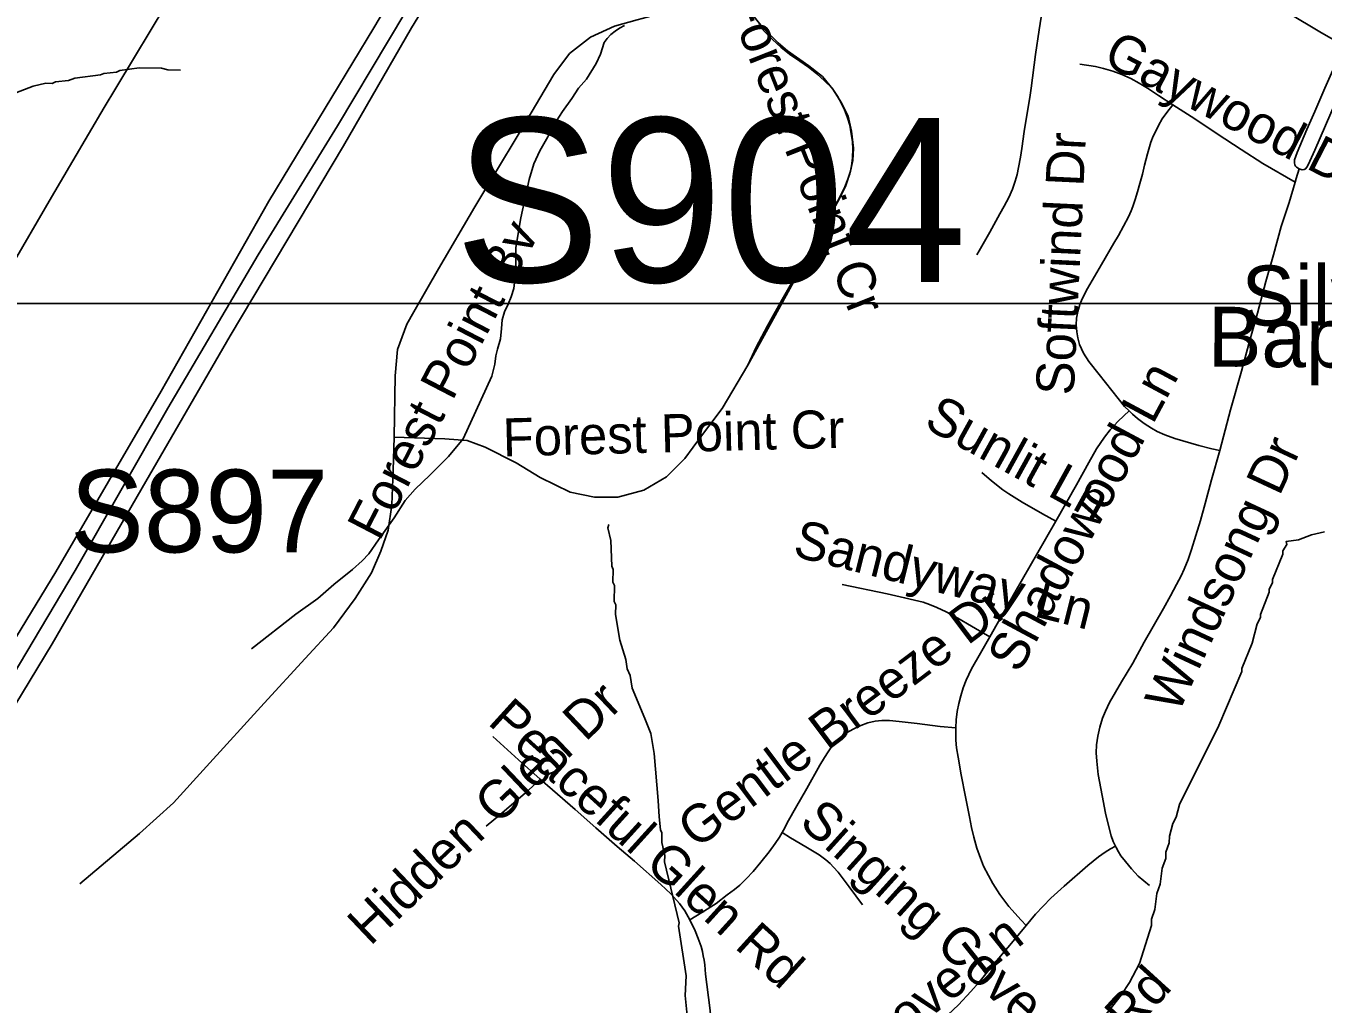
# Model space of a CAD drawing. Extents: x 1383679 to 1536984, y 460658 to 651027.
# Drawn here: x 1428854 to 1432096, y 506777 to 509221 of the extents above; entities that cross this region are included whole.
import ezdxf

# ---------------------------------------------------------------- set-up
doc = ezdxf.new("R2010")
doc.units = 0
for name, color, linetype in [('Exist Cultural Church Label', 7, 'Continuous'), ('Exist Hydrographic Misc Water Feature', 7, 'Continuous'), ('Exist Road Non-System Type 51', 7, 'Continuous'), ('Exist Road Non-System Type 51 Label', 7, 'Continuous'), ('Exist Road Primary Interstate Structure Ovrhead Sign Number Label', 7, 'Continuous'), ('Exist Utilities Electrical Transmission Line', 7, 'Continuous'), ('Map Preparation Inset Cut Line', 7, 'Continuous')]:
    doc.layers.add(name, color=color, linetype=linetype)

msp = doc.modelspace()

# ---------------------------------------------------------------- linework, layer by layer
at = {"layer": 'Exist Hydrographic Misc Water Feature'}
for points in [[(1428734.5, 509018.1), (1428871.7, 509071), (1428903.8, 509078.2), (1428919.8, 509077.9), (1428927.9, 509081.7), (1428960, 509085), (1428976.1, 509090.6), (1429040.4, 509099.2), (1429048.4, 509103), (1429080.5, 509106.2), (1429088.6, 509110.1), (1429136.7, 509117), (1429192.7, 509115.7), (1429208.6, 509111.4), (1429240.6, 509110.6)], [(1430311.1, 507975.5), (1430308.1, 507967.2), (1430315.4, 507935), (1430317.9, 507871), (1430321.8, 507862.9), (1430321.1, 507830.9), (1430324.9, 507822.9), (1430324.1, 507782.9), (1430327.9, 507774.8), (1430327.4, 507750.8), (1430338, 507686.6), (1430352.9, 507638.3), (1430356.4, 507614.2), (1430364.1, 507598.1), (1430369.4, 507566), (1430400.3, 507490.4), (1430415.4, 507453.1), (1430424, 507402.7), (1430434.3, 507285.3), (1430436.5, 507244.6), (1430439.7, 507212.5), (1430443.5, 507204.5), (1430443, 507180.5), (1430450.3, 507148.3), (1430450, 507132.4), (1430486.7, 506979.6), (1430484.5, 506971.6), (1430503.8, 506847.3), (1430501.4, 506797.9), (1430509.2, 506723.2)], [(1431547.8, 506743.8), (1431591, 506798.8), (1431611.7, 506830.4), (1431636.7, 506877.8), (1431666.8, 506973.1), (1431667.2, 506989), (1431675.7, 507012.9), (1431680.5, 507052.7), (1431689, 507076.5), (1431693.9, 507116.4), (1431702.5, 507140.2), (1431702.8, 507156.2), (1431711.3, 507180), (1431711.7, 507196), (1431720.3, 507227.8), (1431728.7, 507243.5), (1431737.4, 507275.3), (1431835.6, 507473), (1431892.6, 507607.7), (1431892.7, 507615.7), (1431918.2, 507679.1), (1431931.2, 507726.8), (1431939.6, 507742.6), (1431939.7, 507750.6), (1431960.9, 507806.1), (1431961.1, 507814.1), (1431969.4, 507829.9), (1431969.6, 507837.9), (1431995, 507901.3), (1431995.2, 507909.2), (1432005.5, 507925), (1432003.7, 507933.1), (1432034.5, 507937.1), (1432066.9, 507949.2), (1432099.3, 507957.3)]]:
    msp.add_lwpolyline(points, dxfattribs=at)
at = {"layer": 'Exist Road Non-System Type 51'}
for points in [[(1431472.3, 509573.9), (1431605.1, 509496.9), (1431778, 509392.9), (1432075, 509214.2), (1432091.6, 509204.2), (1432147.5, 509172.6)], [(1430615.6, 509324.8), (1430527.8, 509277.5), (1430431.5, 509250.2), (1430381.9, 509237.1), (1430324.9, 509221), (1430264.9, 509193.2), (1430212.4, 509152.3), (1430172.9, 509099.8), (1430083.8, 508949.2), (1429975.6, 508769.5), (1429885, 508614.7), (1429823.6, 508506.5), (1429806.1, 508475.8), (1429782.8, 508413), (1429776.9, 508347.2), (1429774, 508193.8)], [(1428292.4, 507740.3), (1428314.7, 507774.3), (1428369.4, 507867), (1428439.4, 507987.6), (1428489.7, 508069.7), (1428559.5, 508187.6), (1428616.8, 508283.8), (1428681.8, 508394.5), (1428747.7, 508505.1), (1428810.6, 508608.2), (1428918.1, 508793.9), (1428970.9, 508884.1), (1429049.8, 509017.6), (1429078.5, 509066), (1429125.4, 509143.4), (1429203.2, 509273.2)], [(1429774, 508193.8), (1429901.1, 508189.4), (1429956.6, 508185.1), (1430001.9, 508169), (1430079.4, 508129.6), (1430139.2, 508093), (1430213.8, 508056.5), (1430275.1, 508043.3), (1430333.6, 508043.3), (1430397.9, 508060.9), (1430454.9, 508094.5), (1430500.4, 508140.4), (1430542.6, 508196.8), (1430594.2, 508265.6), (1430658.5, 508373.5), (1430886.1, 508788.1), (1430902.8, 508822.7), (1430914.6, 508858.5), (1430920.6, 508884.8), (1430921.9, 508915.8), (1430917.1, 508958.7), (1430908.8, 508995.7), (1430892, 509029.1), (1430870.9, 509063.3), (1430844.4, 509094.7), (1430810.9, 509122.1), (1430757.1, 509159.3), (1430734, 509179.3), (1430697.1, 509215.2), (1430647.8, 509276.6)], [(1431230.7, 508649.7), (1431236, 508659.6), (1431262.9, 508706.2), (1431288.2, 508752), (1431299, 508771.3), (1431310.1, 508792.5), (1431319.2, 508813.4), (1431326.6, 508833.6), (1431331.1, 508849.8), (1431334.6, 508867.3), (1431339.5, 508893.8), (1431342.9, 508915.4), (1431349, 508957.3), (1431363.4, 509048.3), (1431366, 509066), (1431377.4, 509150.3), (1431385.9, 509211.5), (1431399.1, 509291.8)], [(1429417.8, 507664.7), (1429528.2, 507751.2), (1429583.3, 507790.3), (1429623.1, 507825.5), (1429669.8, 507862.7), (1429694.2, 507884.9), (1429711, 507901.8), (1429735, 507937.2), (1429774.3, 507991.9), (1429801.3, 508035.1), (1429826.4, 508063.8), (1429863.6, 508099), (1429910.3, 508145.3), (1429946.3, 508189.6), (1429978.1, 508259), (1430018.7, 508346.3), (1430025.4, 508376.1), (1430028.2, 508396.8), (1430032.1, 508413.3), (1430039.9, 508439.6), (1430042.7, 508465.3), (1430043.8, 508486.7), (1430049.9, 508506.6), (1430058.9, 508526.3), (1430066.9, 508544.6), (1430073.6, 508564.9), (1430078.2, 508611.4), (1430078.6, 508667.8), (1430090.5, 508742.1), (1430111.4, 508837.6), (1430123.5, 508877), (1430138.4, 508909.6), (1430157.9, 508944.4), (1430172.1, 508972.7), (1430194.6, 509007.7), (1430218, 509040.5), (1430235.1, 509066), (1430255, 509088.7), (1430279, 509127.3), (1430289.6, 509151.3), (1430298.8, 509180.2), (1430306.6, 509190.5), (1430315.9, 509200.2), (1430326.3, 509208.8), (1430337.5, 509216.2), (1430349.6, 509222.3)], [(1430658.4, 508373.5), (1430678.7, 508418.2), (1430707, 508472), (1430744.1, 508537.9), (1430784.3, 508608.1), (1430808.9, 508651.1), (1430847.4, 508719.7), (1430875.2, 508769), (1430892.4, 508801.7), (1430900.8, 508819.2), (1430906.8, 508834), (1430912.9, 508852.1), (1430917, 508872), (1430919.4, 508891.9), (1430920.2, 508914.6), (1430919.6, 508931.9), (1430916.8, 508952), (1430912.7, 508973.5), (1430907.5, 508991.9), (1430899.9, 509012), (1430892.4, 509028), (1430882.4, 509045.7), (1430870.8, 509063.4), (1430868.5, 509066), (1430850, 509084.6), (1430830.4, 509102), (1430809.8, 509118.3), (1430788.2, 509133.2), (1430785.4, 509135.1), (1430762.6, 509151.3), (1430740.7, 509168.7), (1430719.9, 509187.4), (1430700.2, 509207.2), (1430684.8, 509224.2)], [(1432036.1, 508864.1), (1432029.1, 508868.3), (1432026.8, 508871.1), (1432025.1, 508874.2), (1432024.2, 508879.6), (1432024.5, 508886.5), (1432027.5, 508895.6), (1432031.3, 508905.5), (1432055.6, 508962.6), (1432075, 509007.7), (1432100.6, 509066), (1432147.5, 509172.6)], [(1432036.1, 508864.1), (1432043.7, 508862.1), (1432048.4, 508862.3), (1432052.3, 508864.2), (1432055.6, 508868.3), (1432058.9, 508874.6), (1432075, 508911.2), (1432115.5, 509003.4), (1432142.1, 509066), (1432179.7, 509154.3)], [(1431720.7, 509024.4), (1431684.7, 509047.7), (1431657, 509066), (1431636.4, 509078.7), (1431615.1, 509090), (1431593.1, 509099.9), (1431570.5, 509108.4), (1431547.3, 509115.3), (1431527.2, 509120.1), (1431488.3, 509126.2)], [(1431720.7, 509024.4), (1431705.7, 509005.1), (1431694, 508988.9), (1431684.7, 508972.7), (1431678.3, 508960.4), (1431671.4, 508946.2), (1431665.7, 508931), (1431656.6, 508901.6), (1431649.4, 508873.4), (1431644.2, 508851.2), (1431637.7, 508827.4), (1431632.1, 508807.1), (1431626, 508787.9), (1431620.4, 508770.1), (1431616.1, 508759.2), (1431609.5, 508744), (1431596.8, 508720.7), (1431584.4, 508697.9), (1431573.2, 508678.2), (1431542.1, 508624.8), (1431507.3, 508564.9), (1431494.8, 508540.7), (1431487.5, 508525.2), (1431482.5, 508507.4), (1431479.7, 508491.2), (1431478.6, 508474.4), (1431480.1, 508457.1), (1431482.5, 508442), (1431486.8, 508425.4), (1431496.7, 508403.4), (1431510.3, 508382.9), (1431536.3, 508349.9), (1431583.9, 508290.1), (1431599.9, 508270.2), (1431611.2, 508259.2)], [(1432025.8, 508831.3), (1431945.3, 508877.4), (1431890.9, 508912.4), (1431831.3, 508951.7), (1431775.5, 508988.9), (1431738.8, 509012.7), (1431720.7, 509024.4)], [(1432025.8, 508831.3), (1432028.5, 508840.2), (1432036.1, 508864.1)], [(1431837.4, 508160.4), (1431847.2, 508195.6), (1431864.8, 508262.2), (1431891.8, 508358.6), (1431910.4, 508426.9), (1431931.7, 508503.8), (1431952.9, 508582.4), (1431971.9, 508649.6), (1431991.2, 508719.9), (1432010.8, 508780.4), (1432025.8, 508831.3)], [(1431611.2, 508259.2), (1431583.6, 508233.5), (1431564, 508212.3), (1431549.3, 508193.5), (1431529.6, 508164.3), (1431510.8, 508130.2), (1431479.9, 508074.4), (1431427.8, 507984)], [(1431611.2, 508259.2), (1431619.6, 508250.9), (1431632.3, 508240.2), (1431649, 508227.7), (1431666.8, 508216.2), (1431681, 508208.2), (1431700.3, 508199.1), (1431725.2, 508190.2), (1431785.4, 508173), (1431817.7, 508164.8), (1431837.4, 508160.4)], [(1429774, 508193.8), (1429772, 508110.8), (1429768.4, 508024.1), (1429759.6, 507960.9), (1429741.1, 507908.9), (1429717.5, 507854.4), (1429676.6, 507790.1), (1429622.2, 507717), (1429551.6, 507640.2), (1429448.9, 507528.8), (1429305.2, 507370.4), (1429222.4, 507280), (1429138.1, 507203.2), (1428988.4, 507077)], [(1431576.9, 507171), (1431571.5, 507183.4), (1431566.6, 507197.4), (1431559.6, 507222.8), (1431552.3, 507253.5), (1431543.7, 507298.4), (1431534.1, 507350.8), (1431530.2, 507384.2), (1431529, 507404.7), (1431529.9, 507424.8), (1431533.1, 507446.7), (1431537.6, 507468.6), (1431544.8, 507490.9), (1431552.1, 507509.2), (1431562.1, 507530.1), (1431592, 507582.2), (1431620.1, 507629.1), (1431648.9, 507681.1), (1431696.6, 507765.6), (1431714.9, 507797.1), (1431729.7, 507825.3), (1431740.8, 507846.7), (1431748.5, 507863.5), (1431758.4, 507887.5), (1431767.3, 507912.8), (1431777.9, 507947.6), (1431789.3, 507985.6), (1431800.8, 508028.2), (1431817, 508086.9), (1431837.4, 508160.4)], [(1431243.1, 508105.1), (1431266.8, 508084.9), (1431295.5, 508062.2), (1431310.3, 508051.6), (1431343.8, 508031.2), (1431395, 508001.8), (1431427.8, 507984)], [(1431427.8, 507984), (1431401.9, 507939.1), (1431325.6, 507805.4), (1431262.9, 507694.8)], [(1430894.1, 507825.2), (1431006.4, 507801.9), (1431049.9, 507792.2), (1431074.5, 507786.6), (1431096.1, 507781), (1431111.9, 507775.4), (1431130.3, 507767.6), (1431153.8, 507756.8), (1431182.6, 507741), (1431217.4, 507720.9), (1431247.2, 507703.8), (1431262.9, 507694.8)], [(1431262.9, 507694.8), (1431239.6, 507653.7), (1431216.9, 507615), (1431210.4, 507600.8), (1431204, 507586.5), (1431196.2, 507567), (1431190.3, 507547.2), (1431185.4, 507527.9), (1431181.7, 507508.1), (1431179, 507487.4), (1431177.7, 507467.2)], [(1430744.1, 507205.7), (1430747.1, 507211), (1430759.9, 507235.4), (1430777.3, 507266.5), (1430805.5, 507315.5), (1430838, 507373.7), (1430849.7, 507392.7), (1430859.1, 507407), (1430865.9, 507417.3), (1430873.5, 507426.4), (1430882.1, 507435.4), (1430890.8, 507444), (1430904.5, 507454.3), (1430921.3, 507464), (1430940.3, 507473), (1430958.3, 507479.5), (1430976, 507483.4), (1430993.3, 507485.3), (1431012.3, 507485.2), (1431036.3, 507483), (1431081.7, 507477.8), (1431138.7, 507470.5), (1431177.7, 507467.2)], [(1431177.7, 507467.2), (1431177.6, 507466), (1431178, 507436.6), (1431179.9, 507416.9), (1431183.6, 507394), (1431191.6, 507349.9), (1431202, 507294.6), (1431211.8, 507244.9), (1431217.4, 507218.1), (1431222.8, 507193.7), (1431230.5, 507166.5), (1431239.3, 507141.3), (1431247.5, 507121.1), (1431259.3, 507097.9), (1431270.1, 507078), (1431288.2, 507050.7), (1431310.7, 507020.9), (1431341, 506986.1), (1431353.5, 506972.7)], [(1430020.8, 507445.3), (1430084.6, 507387.3), (1430139.5, 507338.8)], [(1430139.5, 507338.8), (1430108.3, 507309.4), (1430037.8, 507249), (1430004.4, 507221.1)], [(1430139.5, 507338.8), (1430170, 507311.9), (1430227, 507263.4), (1430278.5, 507217.4), (1430331.8, 507170.8), (1430374.6, 507134), (1430440.5, 507075.9), (1430466.1, 507052.3), (1430487.2, 507027.7), (1430501, 507009.6), (1430512.9, 506987.6)], [(1430512.9, 506987.6), (1430543.4, 507005.4), (1430578.6, 507027.7), (1430606.5, 507049.5), (1430624.9, 507063.3), (1430638, 507073.9), (1430653.8, 507089.5), (1430671.7, 507108.3), (1430691, 507131.4), (1430711.6, 507157.1), (1430726.6, 507177.7), (1430737.1, 507193.5), (1430744.1, 507205.7)], [(1430945.1, 507024.5), (1430911, 507070), (1430896.2, 507090.1), (1430883.5, 507106.6), (1430872.5, 507119.1), (1430863.9, 507127.9), (1430853, 507137), (1430836.2, 507149.3), (1430803.3, 507169.7), (1430764.7, 507192.3), (1430744.1, 507205.7)], [(1431576.9, 507171), (1431564.7, 507164.7), (1431551.6, 507156.5), (1431534.9, 507144.6), (1431508, 507122.8), (1431448.6, 507071.6), (1431415.1, 507041.6), (1431377, 507001.1), (1431353.5, 506972.7)], [(1431662.3, 507072.9), (1431634, 507096.8), (1431616.7, 507115), (1431601.9, 507132.7), (1431590.6, 507147.5), (1431584.7, 507157.1), (1431578.3, 507167.8), (1431576.9, 507171)], [(1430512.9, 506987.6), (1430513.3, 506986.9), (1430526.8, 506960.1), (1430533.9, 506940.8), (1430541.4, 506920.3), (1430545.1, 506907.8), (1430546.9, 506897.6), (1430549, 506886.4), (1430550.3, 506874.7), (1430552.5, 506851.1), (1430562.8, 506767.6), (1430567.4, 506727.6), (1430578.2, 506630.6), (1430583.9, 506582.8), (1430587.1, 506563), (1430590.8, 506549.6), (1430595.4, 506534.3), (1430601.6, 506520.7), (1430611, 506505.9), (1430632.4, 506480.3), (1430681.8, 506426.4), (1430698.9, 506409.5), (1430716.4, 506391.7)], [(1431353.5, 506972.7), (1431321.3, 506933.7), (1431263.2, 506864.8), (1431236, 506831.4), (1431215.2, 506808.1), (1431184.3, 506774.4), (1431158.1, 506749.6), (1431138.4, 506732.1), (1431096.9, 506697.2), (1431066.4, 506672.9), (1431025.1, 506640.8), (1430964.7, 506592.9), (1430901.2, 506543.5), (1430833.2, 506490.1), (1430783.8, 506452.1), (1430751.1, 506423.3), (1430729.8, 506405.8), (1430716.4, 506391.7)]]:
    msp.add_lwpolyline(points, dxfattribs=at)
at = {"layer": 'Exist Utilities Electrical Transmission Line'}
for points in [[(1426829.1, 504316.2), (1427137.4, 504825.8), (1427464.3, 505358.9), (1427693.9, 505742), (1427821.6, 505982.7), (1427904.9, 506150.6), (1427998, 506300.8), (1428192.5, 506633.2), (1428469.6, 507097.8), (1428670.3, 507434.2), (1428928.8, 507857.4), (1429191.6, 508308.5), (1429461.1, 508783.3), (1429723.7, 509216.4), (1430021.6, 509720.8)], [(1426865.9, 504255.4), (1427163.9, 504753.2), (1427451.4, 505229.1), (1427722.8, 505687.4), (1427834.5, 505867.1), (1427911.8, 505988.4), (1427973.7, 506091.2), (1428241.1, 506562.2), (1428447.8, 506898.2), (1428677.4, 507278), (1428919.1, 507677.5), (1429153.2, 508082.9), (1429364.4, 508447.1), (1429647.9, 508921.8), (1429817.8, 509216.5), (1430024.5, 509554.7)], [(1426621, 503914.6), (1426923, 504406.3), (1427165, 504807.2), (1427426, 505245.6), (1427744.7, 505780.8), (1427821.2, 505903.4), (1427868.7, 505981.6), (1427929.9, 506102.1), (1428226.1, 506610.5), (1428376.9, 506853.6), (1428503.1, 507071.2), (1428643.8, 507298.6), (1428821.7, 507599.4), (1428976.8, 507860.4), (1429208.9, 508266.1), (1429434.4, 508649.7), (1429632.7, 508972.1), (1429887.3, 509399.4)]]:
    msp.add_lwpolyline(points, dxfattribs=at)
at = {"layer": 'Map Preparation Inset Cut Line'}
msp.add_lwpolyline([(1423034.8, 508527.4), (1433242.6, 508527.4), (1433242.6, 499593.9), (1423034.8, 499593.9)], close=True, dxfattribs=at)

# ---------------------------------------------------------------- texts
at = {"layer": 'Exist Cultural Church Label'}
for s, rotation, p in [('Silver Mount', 0, (1431891.5, 508472.6)), ('Baptist Church', 359.6104, (1431807.6, 508369.9))]:
    msp.add_text(s, height=150, rotation=rotation, dxfattribs=at).set_placement(p)
at = {"layer": 'Exist Road Non-System Type 51 Label'}
for s, rotation, p in [('Forest Point Cr', 291.5344, (1430603.5, 509283.8)), ('Gaywood Dr', 332.7407, (1431541.9, 509129.1)), ('Softwind Dr', 87.3049, (1431472.5, 508296.9)), ('Forest Point Bv', 62.5848, (1429737.7, 507931.2)), ('Shadowood Ln', 61.7983, (1431336.4, 507600.6)), ('Forest Point Cr', 1.468, (1430046.6, 508145.4)), ('Sunlit Ln', 331.114, (1431094.8, 508220.1)), ('Windsong Dr', 65.0814, (1431733.6, 507499.8)), ('Sandyway Ln', 345.9741, (1430767.5, 507896.9)), ('Gentle Breeze Dr', 36.9412, (1430529.8, 507162.5)), ('Hidden Glen Dr', 43.5007, (1429714.2, 506920)), ('Peaceful Glen Rd', 317.793, (1430005.3, 507478.3)), ('Singing Cove Ct', 317.9112, (1430783.3, 507226.4)), ('Echo Cove Ln', 38.4541, (1430729.1, 506436.6)), ('Woody Ridge Rd', 47.6298, (1431074.4, 506107))]:
    msp.add_text(s, height=95, rotation=rotation, dxfattribs=at).set_placement(p)
at = {"layer": 'Exist Road Primary Interstate Structure Ovrhead Sign Number Label'}
for s, height, p in [('S904', 410.1, (1429924.5, 508581.5)), ('S897', 206.69, (1428964.3, 507905.7))]:
    msp.add_text(s, height=height, dxfattribs=at).set_placement(p)

doc.saveas('drawing.dxf')
